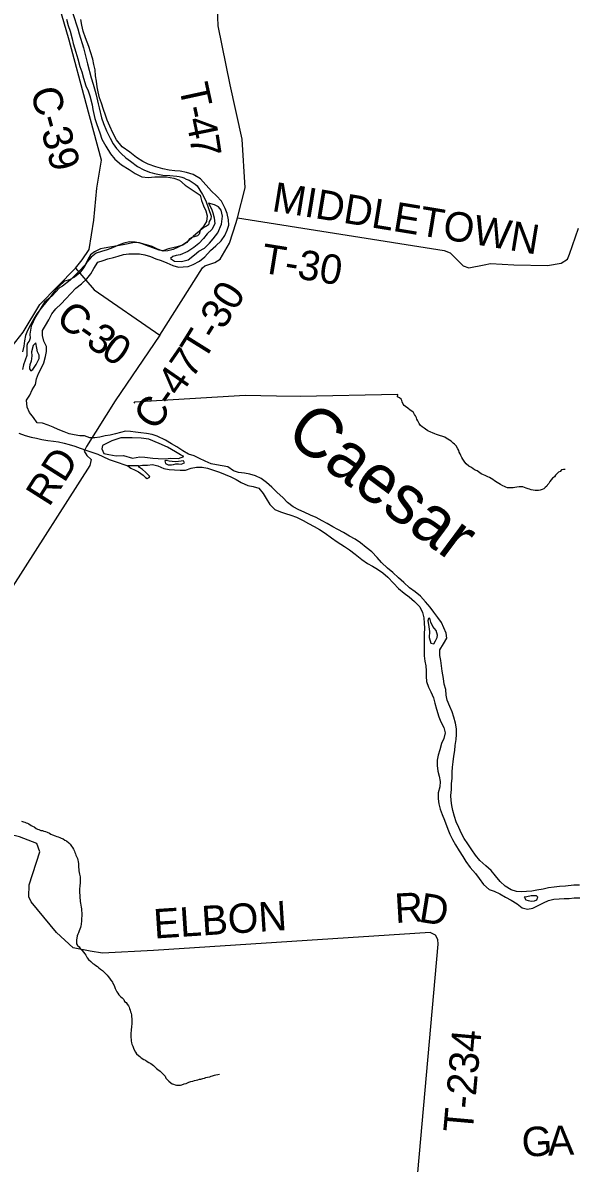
# Model space of a CAD drawing. Extents: x 1310247 to 1664935, y 284496 to 704931.
# Drawn here: x 1515790 to 1521417, y 540403 to 552020 of the extents above; entities that cross this region are included whole.
import ezdxf

# ---------------------------------------------------------------- set-up
doc = ezdxf.new("R2010")
doc.units = 0
for name, color, linetype in [('GM_X_Airport_Text_Class_2', 7, 'Continuous'), ('GM_X_City_Street', 7, 'Continuous'), ('GM_X_County', 7, 'Continuous'), ('GM_X_County_Road_Text', 7, 'Continuous'), ('GM_X_County_Subdivision_Text', 7, 'Continuous'), ('GM_X_Minor_River_Text', 7, 'Continuous'), ('GM_X_Township_Road', 7, 'Continuous'), ('GM_X_Township_Subdivision', 7, 'Continuous')]:
    doc.layers.add(name, color=color, linetype=linetype)

msp = doc.modelspace()

# ---------------------------------------------------------------- linework, layer by layer
at = {"layer": 'GM_X_City_Street'}
msp.add_line((1516968, 547506), (1516860, 547508), dxfattribs=at)
for points in [[(1516234, 552056), (1516253, 551992), (1516274, 551935), (1516294, 551858), (1516305, 551808), (1516329, 551721), (1516352, 551653), (1516372, 551576), (1516391, 551521), (1516408, 551455), (1516434, 551380), (1516455, 551328), (1516472, 551277), (1516496, 551186), (1516505, 551136), (1516524, 551044), (1516544, 550983), (1516575, 550900), (1516597, 550836), (1516636, 550763), (1516684, 550687), (1516729, 550632), (1516794, 550575), (1516873, 550525), (1516935, 550484), (1517002, 550450), (1517066, 550443), (1517134, 550450), (1517186, 550452), (1517255, 550453), (1517328, 550439), (1517388, 550416), (1517445, 550365), (1517598, 550263)], [(1517711, 550304), (1517599, 550430), (1517526, 550474), (1517458, 550495), (1517392, 550508), (1517338, 550513), (1517282, 550519), (1517218, 550532), (1517144, 550554), (1517067, 550579), (1517013, 550606), (1516950, 550650), (1516881, 550701), (1516804, 550757), (1516745, 550830), (1516707, 550899), (1516676, 550966), (1516651, 551027), (1516631, 551081), (1516614, 551138), (1516591, 551201), (1516572, 551257), (1516557, 551318), (1516548, 551368), (1516540, 551426), (1516531, 551479), (1516526, 551543), (1516513, 551597), (1516502, 551650), (1516480, 551724), (1516463, 551779), (1516428, 551866), (1516406, 551936), (1516393, 551997), (1516380, 552055)], [(1517598, 550263), (1517612, 550211), (1517631, 550157), (1517654, 550104), (1517669, 550054), (1517660, 549998), (1517627, 549943), (1517577, 549889), (1517526, 549844), (1517473, 549791), (1517422, 549760), (1517372, 549734), (1517321, 549711), (1517269, 549696), (1517219, 549693), (1517161, 549714), (1517109, 549742), (1517051, 549759), (1517000, 549772), (1516934, 549785), (1516876, 549790), (1516819, 549775), (1516765, 549756), (1516704, 549729), (1516648, 549708), (1516591, 549690), (1516539, 549675), (1516486, 549634), (1516443, 549583), (1516409, 549525), (1516370, 549472), (1516317, 549428), (1516266, 549401), (1516214, 549388), (1516157, 549335), (1516108, 549278), (1516069, 549226), (1516020, 549169), (1515977, 549113), (1515934, 549056), (1515903, 549004), (1515870, 548945), (1515837, 548885), (1515817, 548834), (1515808, 548780), (1515801, 548726), (1515786, 548668)], [(1518047, 547433), (1517989, 547440), (1517935, 547455), (1517880, 547496), (1517822, 547507), (1517762, 547518), (1517708, 547529), (1517648, 547554), (1517589, 547583), (1517535, 547610), (1517477, 547626), (1517420, 547659), (1517360, 547700), (1517306, 547733), (1517243, 547770), (1517159, 547810), (1517108, 547828), (1517052, 547837), (1516994, 547842), (1516940, 547851), (1516886, 547858), (1516835, 547859), (1516785, 547847), (1516733, 547832), (1516679, 547821), (1516628, 547814), (1516574, 547799), (1516524, 547792), (1516472, 547792), (1516420, 547813), (1516370, 547812), (1516314, 547823), (1516262, 547834), (1516210, 547854), (1516152, 547877), (1516101, 547900), (1516047, 547921), (1515991, 547942), (1515935, 547947), (1515898, 547999), (1515858, 548052), (1515835, 548105), (1515828, 548177), (1515861, 548228), (1515886, 548280), (1515921, 548337), (1515930, 548393), (1515951, 548449), (1515980, 548507), (1516003, 548558), (1516022, 548620), (1516032, 548672), (1516033, 548724), (1516004, 548777), (1515991, 548835), (1515992, 548885), (1516021, 548937), (1516054, 548994), (1516085, 549056), (1516127, 549107), (1516180, 549156), (1516229, 549210), (1516278, 549263), (1516331, 549318), (1516388, 549361), (1516443, 549412), (1516482, 549464), (1516513, 549519), (1516554, 549581), (1516608, 549600), (1516658, 549615), (1516713, 549628), (1516763, 549644), (1516817, 549659), (1516870, 549666), (1516920, 549667), (1516978, 549666), (1517034, 549658), (1517090, 549639), (1517147, 549616), (1517201, 549599), (1517259, 549574), (1517317, 549549), (1517375, 549532), (1517425, 549533), (1517475, 549537), (1517525, 549560), (1517590, 549593), (1517643, 549638), (1517702, 549701), (1517757, 549748), (1517810, 549800), (1517849, 549853), (1517873, 549907), (1517890, 549959), (1517885, 550015), (1517872, 550079), (1517853, 550129), (1517814, 550202), (1517763, 550257), (1517711, 550304)], [(1517683, 550184), (1517712, 550125), (1517726, 550083), (1517739, 550035), (1517748, 549973), (1517717, 549915), (1517668, 549870), (1517630, 549822), (1517585, 549771), (1517532, 549730), (1517471, 549691), (1517395, 549656), (1517352, 549649), (1517320, 549641), (1517296, 549621), (1517337, 549593), (1517408, 549588), (1517476, 549607), (1517539, 549658), (1517582, 549695)], [(1517582, 549695), (1517642, 549724), (1517691, 549775), (1517728, 549819), (1517777, 549880), (1517816, 549970), (1517826, 550052), (1517812, 550112), (1517783, 550146), (1517743, 550165), (1517683, 550184)], [(1515922, 548762), (1515897, 548732), (1515880, 548670), (1515881, 548628), (1515875, 548572), (1515862, 548535), (1515858, 548511), (1515859, 548495), (1515871, 548476), (1515893, 548488), (1515912, 548520), (1515926, 548538), (1515937, 548559)], [(1515937, 548559), (1515957, 548601), (1515958, 548633), (1515940, 548669), (1515933, 548706), (1515922, 548762)], [(1515751, 547840), (1515813, 547817), (1515875, 547800), (1515931, 547789), (1515984, 547776), (1516044, 547767), (1516104, 547758), (1516154, 547753), (1516212, 547738), (1516264, 547723), (1516320, 547707), (1516374, 547686), (1516444, 547663), (1516495, 547646), (1516553, 547625), (1516605, 547604), (1516669, 547573), (1516721, 547556), (1516860, 547508)], [(1516984, 547598), (1517032, 547595), (1517116, 547586), (1517168, 547581), (1517246, 547580), (1517296, 547585), (1517378, 547582), (1517429, 547601), (1517397, 547620), (1517347, 547649), (1517264, 547698), (1517178, 547735), (1517073, 547779), (1516997, 547790), (1516903, 547794), (1516788, 547791), (1516696, 547763), (1516651, 547737), (1516601, 547716)], [(1516601, 547716), (1516596, 547680), (1516615, 547632), (1516665, 547623), (1516743, 547610), (1516816, 547613), (1516909, 547587), (1516984, 547598)], [(1517426, 547557), (1517404, 547554), (1517376, 547550), (1517344, 547548), (1517312, 547551), (1517280, 547556), (1517252, 547562), (1517236, 547558), (1517245, 547532), (1517271, 547518), (1517305, 547519), (1517327, 547521), (1517349, 547528)], [(1517349, 547528), (1517377, 547526), (1517405, 547524), (1517436, 547537), (1517426, 547557)], [(1516860, 547508), (1516892, 547485), (1516934, 547463), (1516969, 547446), (1517015, 547411), (1517039, 547389), (1517058, 547377), (1517079, 547388), (1517083, 547398), (1517061, 547423), (1517041, 547443), (1517008, 547470), (1516978, 547490), (1516968, 547506)], [(1516968, 547506), (1517008, 547514), (1517059, 547513), (1517113, 547520), (1517165, 547507), (1517226, 547480), (1517280, 547471), (1517336, 547465), (1517394, 547462), (1517447, 547463), (1517505, 547482), (1517561, 547495), (1517617, 547494), (1517673, 547483), (1517733, 547464), (1517795, 547443), (1517851, 547420), (1517908, 547394), (1517964, 547367), (1518016, 547338), (1518081, 547307), (1518137, 547296), (1518195, 547279), (1518239, 547226), (1518268, 547174), (1518307, 547115), (1518358, 547064), (1518414, 547039), (1518466, 547022), (1518520, 547006), (1518579, 546985)], [(1521463, 543234), (1521403, 543235), (1521319, 543226), (1521258, 543221), (1521204, 543214), (1521146, 543207), (1521090, 543196), (1521027, 543185), (1520977, 543175), (1520923, 543170), (1520871, 543167), (1520821, 543170), (1520765, 543189), (1520705, 543226), (1520652, 543273), (1520607, 543331), (1520562, 543386), (1520506, 543433), (1520445, 543488), (1520402, 543541), (1520364, 543595), (1520323, 543658), (1520286, 543711), (1520259, 543763), (1520232, 543822), (1520205, 543880), (1520187, 543934), (1520172, 543997), (1520161, 544047), (1520154, 544097), (1520151, 544149), (1520156, 544211), (1520159, 544269), (1520163, 544327), (1520164, 544385), (1520169, 544437), (1520174, 544493), (1520181, 544551), (1520192, 544607), (1520195, 544657), (1520204, 544719), (1520210, 544771), (1520209, 544829), (1520198, 544885), (1520181, 544946), (1520164, 545000), (1520141, 545056), (1520114, 545119), (1520104, 545171), (1520101, 545229), (1520084, 545282), (1520075, 545342), (1520062, 545416), (1520057, 545470), (1520048, 545524), (1520039, 545575), (1520037, 545633), (1520076, 545694), (1520109, 545750), (1520104, 545804), (1520081, 545858), (1520054, 545911), (1520019, 545963), (1519979, 546018), (1519940, 546069), (1519893, 546123), (1519840, 546178), (1519786, 546223), (1519731, 546266), (1519673, 546319), (1519618, 546366), (1519559, 546419), (1519507, 546464), (1519446, 546523), (1519401, 546574), (1519346, 546630), (1519288, 546677), (1519231, 546724), (1519175, 546761), (1519118, 546792), (1519058, 546829), (1519000, 546860), (1518949, 546885), (1518891, 546920), (1518839, 546947), (1518778, 546980), (1518722, 547004), (1518658, 547034), (1518601, 547058), (1518543, 547091), (1518486, 547134), (1518438, 547185), (1518381, 547234), (1518326, 547289), (1518272, 547338), (1518217, 547377), (1518161, 547404), (1518103, 547421), (1518047, 547433)], [(1518579, 546985), (1518647, 546950), (1518699, 546921), (1518758, 546890), (1518814, 546857), (1518872, 546822), (1518935, 546775), (1518994, 546732), (1519066, 546687), (1519119, 546652), (1519177, 546607), (1519244, 546552), (1519302, 546513), (1519353, 546484), (1519405, 546453), (1519458, 546416), (1519510, 546372), (1519567, 546311), (1519618, 546258), (1519674, 546209), (1519727, 546172), (1519779, 546125), (1519836, 546070), (1519861, 546014), (1519874, 545960), (1519879, 545905), (1519881, 545853), (1519880, 545795), (1519879, 545743), (1519880, 545685), (1519879, 545627), (1519880, 545573), (1519887, 545519), (1519895, 545469), (1519898, 545419), (1519899, 545362), (1519902, 545310), (1519923, 545254), (1519947, 545204), (1519974, 545145), (1519989, 545089), (1520004, 545030), (1520029, 544950), (1520048, 544898), (1520079, 544841), (1520092, 544787), (1520078, 544731), (1520055, 544677), (1520038, 544614), (1520021, 544560), (1520012, 544508), (1520013, 544454), (1520018, 544398), (1520033, 544345), (1520043, 544293), (1520038, 544237), (1520023, 544175), (1520022, 544115), (1520029, 544063), (1520042, 544011), (1520061, 543954), (1520085, 543896), (1520119, 543807), (1520142, 543755), (1520166, 543701), (1520197, 543648), (1520236, 543585), (1520273, 543527), (1520304, 543476), (1520348, 543417), (1520401, 543355), (1520438, 543302), (1520483, 543241), (1520541, 543192), (1520592, 543173), (1520650, 543146), (1520706, 543114), (1520765, 543081), (1520825, 543044), (1520878, 543005), (1520930, 542992), (1520987, 543001), (1521041, 543028), (1521094, 543057), (1521144, 543079), (1521200, 543092), (1521253, 543097), (1521305, 543100), (1521355, 543101), (1521407, 543105), (1521465, 543108)], [(1519936, 545957), (1519924, 545951), (1519918, 545927), (1519920, 545911), (1519925, 545867), (1519932, 545818), (1519931, 545760)], [(1519931, 545760), (1519946, 545702), (1519978, 545694), (1519993, 545725), (1520011, 545757), (1520014, 545783), (1520002, 545829), (1519967, 545870), (1519948, 545914), (1519936, 545957)], [(1521025, 543127), (1520968, 543126), (1520924, 543118), (1520898, 543113), (1520900, 543109)], [(1520900, 543109), (1520914, 543086), (1520940, 543078), (1520974, 543073), (1521004, 543077), (1521028, 543087), (1521038, 543114), (1521025, 543127)]]:
    msp.add_lwpolyline(points, dxfattribs=at)
at = {"layer": 'GM_X_County'}
msp.add_lwpolyline([(1516299, 552115), (1516350, 551960), (1516366, 551909), (1516409, 551765), (1516450, 551602), (1516488, 551461), (1516507, 551397), (1516529, 551325), (1516537, 551287), (1516559, 551194), (1516568, 551154), (1516591, 551054), (1516614, 550995), (1516642, 550921), (1516679, 550846), (1516712, 550786), (1516745, 550741), (1516792, 550688), (1516840, 550644), (1516887, 550611), (1516958, 550558), (1517023, 550522), (1517081, 550499), (1517107, 550491), (1517133, 550485), (1517183, 550476), (1517218, 550469), (1517288, 550466), (1517360, 550459), (1517382, 550456), (1517396, 550452), (1517412, 550448), (1517430, 550441), (1517454, 550429), (1517485, 550416), (1517505, 550404), (1517547, 550375), (1517566, 550359), (1517594, 550317), (1517621, 550272), (1517656, 550208), (1517709, 550049), (1517705, 550023), (1517688, 549997), (1517681, 549962), (1517663, 549948), (1517633, 549936), (1517596, 549905), (1517588, 549867), (1517570, 549852), (1517511, 549833), (1517487, 549819), (1517462, 549781), (1517420, 549754), (1517364, 549737), (1517275, 549719), (1517217, 549698), (1517179, 549704), (1517050, 549753), (1516978, 549780), (1516929, 549783), (1516812, 549759), (1516618, 549726), (1516583, 549717), (1516519, 549686), (1516480, 549657), (1516456, 549617), (1516425, 549555), (1516362, 549487), (1516272, 549400), (1516193, 549338), (1516163, 549320), (1516089, 549239), (1516012, 549175), (1515918, 549024), (1515874, 548931), (1515863, 548849), (1515866, 548807), (1515855, 548776), (1515837, 548756), (1515831, 548734), (1515832, 548674), (1515831, 548630), (1515799, 548535), (1515786, 548489)], dxfattribs=at)
at = {"layer": 'GM_X_County_Road_Text'}
for points in [[(1516327, 549522), (1516395, 549605), (1516467, 549710), (1516513, 550011), (1516543, 550335), (1516593, 550620), (1516437, 551197), (1516264, 551842), (1516112, 552361), (1515963, 552865), (1515938, 553163), (1516137, 554315), (1516286, 554688), (1516364, 554775), (1516509, 554892), (1516827, 555071), (1516956, 555201), (1517518, 555866), (1517610, 556093), (1517687, 556484), (1517703, 556565), (1517663, 556655)], [(1516327, 549522), (1516516, 549300), (1517187, 548837)], [(1517187, 548837), (1516730, 548169), (1516438, 547704), (1516416, 547656), (1516441, 547611), (1516485, 547571), (1516472, 547509), (1515688, 546280), (1515531, 545955), (1515323, 545431), (1515135, 544806), (1514934, 543925), (1514680, 542818), (1514425, 541691), (1514353, 541327), (1514346, 541060), (1514401, 540715), (1514549, 540222)]]:
    msp.add_lwpolyline(points, dxfattribs=at)
at = {"layer": 'GM_X_County_Subdivision_Text'}
for points in [[(1517979, 550035), (1518054, 550341), (1518026, 550835), (1517904, 551387), (1517782, 551991), (1517766, 552347), (1517819, 552747), (1517885, 553039), (1518037, 553490), (1518268, 554254), (1518433, 554729), (1518576, 555076), (1518777, 555463), (1519011, 555863), (1519191, 556124), (1519431, 556441), (1519840, 556847), (1520233, 557261), (1520515, 557555), (1520698, 557727)], [(1517187, 548837), (1517620, 549525), (1517644, 549544), (1517745, 549577), (1517801, 549613), (1517896, 549774), (1517963, 549985), (1517963, 549985)], [(1517963, 549985), (1517979, 550035), (1520083, 549701), (1520143, 549678), (1520276, 549545), (1520334, 549526), (1520490, 549556), (1520556, 549569), (1520791, 549554), (1521135, 549548), (1521273, 549573), (1521340, 549612), (1521359, 549662), (1521452, 549929)], [(1514094, 546607), (1514096, 546607), (1514138, 546605), (1514434, 547227), (1514653, 547623), (1514932, 548022), (1515052, 548127), (1515187, 548228), (1515395, 548383), (1515645, 548679), (1515794, 548868), (1515963, 549152), (1516327, 549522)], [(1519815, 540309), (1520022, 542635), (1520017, 542683), (1519993, 542725), (1519940, 542752), (1517120, 542570), (1516601, 542544), (1516477, 542563), (1516303, 542596), (1516135, 542754), (1515876, 543064), (1515853, 543118), (1515856, 543240), (1515963, 543576), (1515934, 543660), (1515756, 543728), (1514934, 543925)]]:
    msp.add_lwpolyline(points, dxfattribs=at)
at = {"layer": 'GM_X_Minor_River_Text'}
for points in [[(1519645, 548188), (1519627, 548200), (1519609, 548209), (1519612, 548233), (1518617, 548213), (1518375, 548217), (1518056, 548223), (1516929, 548157), (1516923, 548147)], [(1521316, 547470), (1521298, 547471), (1521279, 547465), (1521263, 547451), (1521247, 547444), (1521234, 547428), (1521216, 547412), (1521205, 547396), (1521187, 547380), (1521172, 547363), (1521160, 547347), (1521150, 547327), (1521137, 547313), (1521127, 547299), (1521112, 547285), (1521098, 547274), (1521082, 547266), (1521061, 547258), (1521043, 547257), (1521027, 547255), (1521009, 547255), (1520989, 547260), (1520969, 547264), (1520953, 547268), (1520939, 547272), (1520917, 547281), (1520901, 547285), (1520883, 547292), (1520863, 547294), (1520847, 547294), (1520823, 547289), (1520802, 547285), (1520786, 547283), (1520768, 547282), (1520748, 547284), (1520728, 547284), (1520710, 547289), (1520696, 547297), (1520680, 547305), (1520656, 547318), (1520640, 547326), (1520622, 547337), (1520597, 547353), (1520579, 547367), (1520545, 547388), (1520527, 547396), (1520513, 547403), (1520499, 547409), (1520485, 547415), (1520461, 547426), (1520434, 547446), (1520418, 547455), (1520392, 547467), (1520374, 547480), (1520354, 547492), (1520334, 547504), (1520307, 547529), (1520293, 547543), (1520273, 547574), (1520262, 547592), (1520252, 547612), (1520246, 547629), (1520237, 547647), (1520231, 547665), (1520223, 547679), (1520206, 547710), (1520188, 547728), (1520174, 547738), (1520153, 547757), (1520121, 547780), (1520103, 547788), (1520089, 547798), (1520059, 547809), (1520045, 547813), (1520025, 547819), (1520005, 547828), (1519989, 547832), (1519963, 547843), (1519947, 547849), (1519918, 547864), (1519894, 547880), (1519878, 547890), (1519858, 547903), (1519840, 547919), (1519829, 547938), (1519821, 547952), (1519815, 547966), (1519805, 547982), (1519802, 547996), (1519790, 548017), (1519782, 548031), (1519771, 548049), (1519753, 548063), (1519737, 548076), (1519713, 548096), (1519690, 548111), (1519674, 548123), (1519666, 548137), (1519656, 548158), (1519653, 548172), (1519645, 548188)], [(1515778, 543888), (1515796, 543882), (1515810, 543878), (1515823, 543871), (1515837, 543867), (1515851, 543859), (1515875, 543844), (1515889, 543838), (1515907, 543828)], [(1515907, 543828), (1515925, 543813), (1515941, 543805), (1515955, 543801), (1515975, 543794), (1515991, 543792), (1516005, 543786), (1516021, 543781), (1516039, 543775), (1516061, 543765), (1516077, 543756), (1516094, 543748), (1516120, 543737), (1516138, 543731), (1516152, 543727), (1516166, 543720), (1516182, 543714), (1516202, 543706), (1516220, 543695), (1516236, 543687), (1516260, 543667), (1516273, 543652), (1516287, 543634), (1516297, 543618), (1516307, 543601), (1516316, 543583), (1516320, 543569), (1516328, 543555), (1516331, 543541), (1516341, 543520), (1516347, 543506), (1516352, 543490), (1516354, 543476), (1516358, 543454), (1516357, 543432), (1516359, 543414), (1516360, 543398), (1516362, 543381), (1516364, 543365), (1516367, 543347), (1516371, 543333), (1516373, 543319), (1516374, 543301), (1516376, 543287), (1516375, 543267), (1516373, 543251), (1516371, 543237), (1516370, 543223), (1516368, 543203), (1516368, 543187), (1516367, 543168), (1516369, 543154), (1516371, 543138), (1516372, 543124), (1516372, 543104), (1516373, 543086), (1516375, 543068), (1516377, 543052), (1516380, 543032), (1516384, 543012), (1516387, 542993), (1516389, 542975), (1516391, 542955), (1516390, 542937), (1516390, 542915), (1516389, 542901), (1516389, 542883), (1516389, 542863), (1516386, 542849), (1516384, 542835), (1516382, 542821), (1516377, 542803), (1516371, 542787), (1516364, 542769), (1516356, 542751), (1516351, 542737), (1516345, 542719), (1516340, 542695), (1516338, 542679), (1516336, 542657), (1516337, 542639), (1516349, 542622), (1516365, 542606), (1516376, 542590), (1516394, 542571), (1516410, 542553), (1516421, 542537), (1516431, 542523), (1516439, 542508), (1516445, 542494), (1516460, 542478), (1516482, 542459), (1516504, 542439), (1516518, 542429), (1516533, 542416), (1516551, 542406), (1516565, 542394), (1516581, 542381), (1516601, 542365), (1516615, 542353), (1516632, 542334)], [(1516632, 542334), (1516648, 542320), (1516660, 542306), (1516674, 542289), (1516687, 542269), (1516703, 542248), (1516709, 542234), (1516718, 542220), (1516726, 542202), (1516732, 542184), (1516737, 542168), (1516749, 542149), (1516759, 542135), (1516770, 542119), (1516786, 542102), (1516804, 542086), (1516818, 542070), (1516827, 542051), (1516843, 542039), (1516855, 542023), (1516866, 542006), (1516874, 541992), (1516878, 541978), (1516884, 541962), (1516889, 541946), (1516893, 541930), (1516896, 541912), (1516898, 541897), (1516900, 541875), (1516901, 541861), (1516901, 541845), (1516901, 541829), (1516900, 541815), (1516898, 541801), (1516896, 541785), (1516893, 541767), (1516893, 541749), (1516890, 541733), (1516890, 541715), (1516892, 541701), (1516891, 541681), (1516893, 541667), (1516893, 541650), (1516898, 541630), (1516902, 541614), (1516910, 541596), (1516919, 541576), (1516925, 541558), (1516940, 541535), (1516950, 541517), (1516968, 541500), (1516984, 541490), (1516997, 541478), (1517023, 541461), (1517039, 541451), (1517057, 541439), (1517075, 541428), (1517093, 541418), (1517107, 541408), (1517120, 541397), (1517138, 541383), (1517152, 541369), (1517166, 541358), (1517188, 541340), (1517205, 541323), (1517223, 541307), (1517239, 541289), (1517248, 541270), (1517262, 541256), (1517278, 541240), (1517298, 541221), (1517312, 541213), (1517327, 541207), (1517341, 541202), (1517357, 541198), (1517376, 541198), (1517396, 541199), (1517410, 541203), (1517434, 541211), (1517453, 541216), (1517467, 541222), (1517481, 541228), (1517503, 541236), (1517521, 541239), (1517540, 541245), (1517556, 541249), (1517572, 541254), (1517590, 541258), (1517604, 541260), (1517623, 541266), (1517641, 541269), (1517655, 541275), (1517673, 541281), (1517694, 541284), (1517710, 541290), (1517724, 541294), (1517742, 541300), (1517756, 541303), (1517777, 541307), (1517793, 541309)]]:
    msp.add_lwpolyline(points, dxfattribs=at)

# ---------------------------------------------------------------- texts
at = {"layer": 'GM_X_Airport_Text_Class_2'}
msp.add_text('Caesar', height=500, rotation=323.3852, dxfattribs=at).set_placement((1518448, 547790))
at = {"layer": 'GM_X_Township_Road'}
for s, rotation, p in [('C-39', 285.194, (1515865, 551327)), ('C', 320.5779, (1516111, 548983)), ('3', 325.11, (1516420, 548742)), ('-', 324.7364, (1516319, 548813)), ('0', 325.321, (1516572, 548636)), ('C-47', 55.3007, (1517145, 547853)), ('RD', 57.6801, (1516058, 547080))]:
    msp.add_text(s, height=300, rotation=rotation, dxfattribs=at).set_placement(p)
at = {"layer": 'GM_X_Township_Subdivision'}
for s, rotation, p in [('T', 282.2648, (1517378, 551373)), ('-', 282.1351, (1517425, 551153)), ('4', 281.5426, (1517451, 551034)), ('7', 278.7667, (1517487, 550857)), ('MIDDLETOWN', 350.6776, (1518319, 550104)), ('T-30', 350.7698, (1518203, 549478)), ('T-30', 58.0698, (1517633, 548563)), ('R', 3.292, (1519586, 542849)), ('D', 350.8545, (1519815, 542864)), ('ELBON', 3.7049, (1517131, 542691)), ('T-234', 84.9334, (1520372, 540706)), ('G', 2.332, (1520878, 540469)), ('A', 2.3283, (1521142, 540480))]:
    msp.add_text(s, height=300, rotation=rotation, dxfattribs=at).set_placement(p)

doc.saveas('drawing.dxf')
